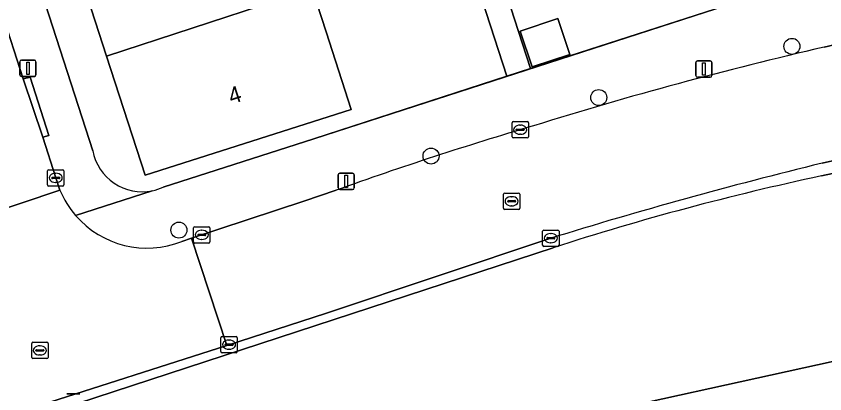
# Model space of a CAD drawing. Extents: x 159262 to 160143, y 383399 to 384319.
# Drawn here: x 159515.46 to 159564.9, y 383864.78 to 383887.89 of the extents above; entities that cross this region are included whole.
import ezdxf

# ---------------------------------------------------------------- set-up
doc = ezdxf.new("R2010")
doc.units = 0
for name, color, linetype in [('IMGEO_Boom', 7, 'Continuous'), ('IMGEO_Erf', 7, 'Continuous'), ('IMGEO_Groenvoorziening', 7, 'Continuous'), ('IMGEO_Kolk', 7, 'Continuous'), ('IMGEO_Lichtmast', 7, 'Continuous'), ('IMGEO_Muur', 7, 'Continuous'), ('IMGEO_Pand', 7, 'Continuous'), ('IMGEO_Pand_nummerreeks', 7, 'Continuous'), ('IMGEO_Rijbaan_lokaal_open', 7, 'Continuous'), ('IMGEO_Rioolput', 7, 'Continuous'), ('IMGEO_Voetpad_open', 7, 'Continuous')]:
    doc.layers.add(name, color=color, linetype=linetype)

msp = doc.modelspace()

# ---------------------------------------------------------------- linework, layer by layer
at = {"layer": 'IMGEO_Boom'}
for centre in [(159562.889, 383886.043), (159551.075, 383882.908), (159540.823, 383879.332), (159525.41, 383874.802)]:
    msp.add_circle(centre, 0.489, dxfattribs=at)
at = {"layer": 'IMGEO_Erf'}
for points in [[(159503.104, 383932.317), (159520.139, 383879.653)], [(159524.454, 383877.425), (159533.665, 383880.391), (159545.464, 383884.211), (159541.181, 383897.44), (159538.261, 383896.456), (159537.556, 383898.547), (159540.487, 383899.497), (159540.426, 383899.679), (159539.55, 383902.277), (159538.026, 383906.798), (159538.442, 383908.353), (159539.648, 383907.11), (159546.91, 383884.679), (159557.611, 383888.144), (159566.997, 383891.183)], [(159533.556, 383889.581), (159534.413, 383886.938), (159535.94, 383882.177), (159523.348, 383878.169), (159520.991, 383885.447), (159518.68, 383892.58)]]:
    msp.add_lwpolyline(points, dxfattribs=at)
msp.add_lwpolyline([(159548.579, 383887.742), (159549.309, 383885.552), (159547.003, 383884.782), (159546.273, 383886.973)], close=True, dxfattribs=at)
for centre, radius, start, end in [((159523.174, 383880.238), 3.09, 190.9149, 281.2409), ((159523.189, 383880.197), 3.047, 281.1139, 294.5348)]:
    msp.add_arc(centre, radius, start, end, dxfattribs=at)
at = {"layer": 'IMGEO_Groenvoorziening'}
for points in [[(159570.936, 383879.456), (159564.691, 383878.113)], [(159548.291, 383873.718), (159518.085, 383863.815)], [(159551.283, 383863.654), (159573.917, 383868.642)]]:
    msp.add_lwpolyline(points, dxfattribs=at)
msp.add_arc((159599.285, 383716.228), 165.54, 102.0625, 107.94163, dxfattribs=at)
at = {"layer": 'IMGEO_Kolk'}
for p, q in [((159545.774, 383880.517), (159545.774, 383881.369)), ((159545.849, 383881.443), (159546.701, 383881.443)), ((159546.262, 383881.223), (159546.287, 383881.223)), ((159546.775, 383881.369), (159546.775, 383880.517)), ((159546.033, 383880.937), (159546.033, 383880.949)), ((159546.471, 383880.9), (159546.073, 383880.9)), ((159546.076, 383880.986), (159546.474, 383880.986)), ((159546.285, 383880.663), (159546.26, 383880.663)), ((159546.517, 383880.949), (159546.517, 383880.937)), ((159546.701, 383880.443), (159545.849, 383880.443)), ((159517.378, 383877.568), (159517.378, 383878.42)), ((159517.453, 383878.494), (159518.305, 383878.494)), ((159517.866, 383878.274), (159517.891, 383878.274)), ((159518.379, 383878.42), (159518.379, 383877.568)), ((159517.637, 383877.988), (159517.637, 383878)), ((159518.075, 383877.951), (159517.677, 383877.951)), ((159517.68, 383878.037), (159518.078, 383878.037)), ((159517.889, 383877.714), (159517.864, 383877.714)), ((159518.121, 383878), (159518.121, 383877.988)), ((159518.305, 383877.494), (159517.453, 383877.494)), ((159526.307, 383874.081), (159526.307, 383874.933)), ((159526.382, 383875.007), (159527.234, 383875.007)), ((159526.795, 383874.787), (159526.82, 383874.787)), ((159527.308, 383874.933), (159527.308, 383874.081)), ((159547.647, 383873.879), (159547.647, 383874.731)), ((159547.722, 383874.805), (159548.574, 383874.805)), ((159548.648, 383874.731), (159548.648, 383873.879)), ((159526.566, 383874.501), (159526.566, 383874.513)), ((159527.004, 383874.464), (159526.606, 383874.464)), ((159526.609, 383874.55), (159527.007, 383874.55)), ((159526.818, 383874.227), (159526.793, 383874.227)), ((159527.05, 383874.513), (159527.05, 383874.501)), ((159547.906, 383874.299), (159547.906, 383874.311)), ((159548.344, 383874.262), (159547.946, 383874.262)), ((159547.949, 383874.348), (159548.347, 383874.348)), ((159548.135, 383874.585), (159548.16, 383874.585)), ((159548.39, 383874.311), (159548.39, 383874.299)), ((159527.234, 383874.007), (159526.382, 383874.007)), ((159548.574, 383873.805), (159547.722, 383873.805)), ((159548.158, 383874.025), (159548.133, 383874.025)), ((159527.974, 383867.366), (159527.974, 383868.218)), ((159528.049, 383868.292), (159528.901, 383868.292)), ((159528.975, 383868.218), (159528.975, 383867.366)), ((159528.233, 383867.786), (159528.233, 383867.798)), ((159528.671, 383867.749), (159528.273, 383867.749)), ((159528.276, 383867.835), (159528.674, 383867.835)), ((159528.462, 383868.072), (159528.487, 383868.072)), ((159528.717, 383867.798), (159528.717, 383867.786)), ((159528.901, 383867.292), (159528.049, 383867.292)), ((159528.485, 383867.512), (159528.46, 383867.512))]:
    msp.add_line(p, q, dxfattribs=at)
for points in [[(159545.774, 383880.517), (159545.774, 383881.369)], [(159545.849, 383881.443), (159546.701, 383881.443)], [(159546.775, 383881.369), (159546.775, 383880.517)], [(159546.701, 383880.443), (159545.849, 383880.443)], [(159517.378, 383877.568), (159517.378, 383878.42)], [(159517.453, 383878.494), (159518.305, 383878.494)], [(159518.379, 383878.42), (159518.379, 383877.568)], [(159518.305, 383877.494), (159517.453, 383877.494)], [(159526.307, 383874.081), (159526.307, 383874.933)], [(159526.382, 383875.007), (159527.234, 383875.007)], [(159527.308, 383874.933), (159527.308, 383874.081)], [(159547.647, 383873.879), (159547.647, 383874.731)], [(159547.722, 383874.805), (159548.574, 383874.805)], [(159548.648, 383874.731), (159548.648, 383873.879)], [(159527.234, 383874.007), (159526.382, 383874.007)], [(159548.574, 383873.805), (159547.722, 383873.805)], [(159527.974, 383867.366), (159527.974, 383868.218)], [(159528.049, 383868.292), (159528.901, 383868.292)], [(159528.975, 383868.218), (159528.975, 383867.366)], [(159528.901, 383867.292), (159528.049, 383867.292)]]:
    msp.add_lwpolyline(points, dxfattribs=at)
for centre, radius, start, end in [((159545.851, 383881.367), 0.0765, 91.552, 178.448), ((159545.851, 383881.367), 0.0765, 91.552, 178.448), ((159546.699, 383881.367), 0.0765, 1.552, 88.448), ((159546.699, 383881.367), 0.0765, 1.552, 88.448), ((159546.073, 383880.946), 0.0403, 85.8775, 175.7526), ((159546.07, 383880.936), 0.0366, 178.938, 274.7102), ((159546.474, 383880.943), 0.043, 264.8664, 352.4533), ((159546.478, 383880.948), 0.0386, 1.7309, 96.639), ((159545.851, 383880.519), 0.0765, 181.552, 268.448), ((159545.851, 383880.519), 0.0765, 181.552, 268.448), ((159546.699, 383880.519), 0.0765, 271.552, 358.448), ((159546.699, 383880.519), 0.0765, 271.552, 358.448), ((159517.455, 383878.418), 0.0765, 91.552, 178.448), ((159517.455, 383878.418), 0.0765, 91.552, 178.448), ((159518.303, 383878.418), 0.0765, 1.552, 88.448), ((159518.303, 383878.418), 0.0765, 1.552, 88.448), ((159517.455, 383877.57), 0.0765, 181.552, 268.448), ((159517.455, 383877.57), 0.0765, 181.552, 268.448), ((159517.677, 383877.997), 0.0403, 85.8775, 175.7526), ((159517.674, 383877.987), 0.0366, 178.938, 274.7102), ((159518.078, 383877.994), 0.043, 264.8664, 352.4533), ((159518.082, 383877.999), 0.0386, 1.7309, 96.639), ((159518.303, 383877.57), 0.0765, 271.552, 358.448), ((159518.303, 383877.57), 0.0765, 271.552, 358.448), ((159526.384, 383874.931), 0.0765, 91.552, 178.448), ((159526.384, 383874.931), 0.0765, 91.552, 178.448), ((159527.232, 383874.931), 0.0765, 1.552, 88.448), ((159527.232, 383874.931), 0.0765, 1.552, 88.448), ((159547.724, 383874.729), 0.0765, 91.552, 178.448), ((159547.724, 383874.729), 0.0765, 91.552, 178.448), ((159548.572, 383874.729), 0.0765, 1.552, 88.448), ((159548.572, 383874.729), 0.0765, 1.552, 88.448), ((159526.606, 383874.51), 0.0403, 85.8775, 175.7526), ((159526.603, 383874.5), 0.0366, 178.938, 274.7102), ((159527.007, 383874.507), 0.043, 264.8664, 352.4533), ((159527.011, 383874.512), 0.0386, 1.7309, 96.639), ((159547.946, 383874.308), 0.0403, 85.8775, 175.7526), ((159547.943, 383874.298), 0.0366, 178.938, 274.7102), ((159548.347, 383874.305), 0.043, 264.8664, 352.4533), ((159548.351, 383874.31), 0.0386, 1.7309, 96.639), ((159526.384, 383874.083), 0.0765, 181.552, 268.448), ((159526.384, 383874.083), 0.0765, 181.552, 268.448), ((159527.232, 383874.083), 0.0765, 271.552, 358.448), ((159527.232, 383874.083), 0.0765, 271.552, 358.448), ((159547.724, 383873.881), 0.0765, 181.552, 268.448), ((159547.724, 383873.881), 0.0765, 181.552, 268.448), ((159548.572, 383873.881), 0.0765, 271.552, 358.448), ((159548.572, 383873.881), 0.0765, 271.552, 358.448), ((159528.051, 383868.216), 0.0765, 91.552, 178.448), ((159528.051, 383868.216), 0.0765, 91.552, 178.448), ((159528.899, 383868.216), 0.0765, 1.552, 88.448), ((159528.899, 383868.216), 0.0765, 1.552, 88.448), ((159528.273, 383867.795), 0.0403, 85.8775, 175.7526), ((159528.27, 383867.785), 0.0366, 178.938, 274.7102), ((159528.674, 383867.792), 0.043, 264.8664, 352.4533), ((159528.678, 383867.797), 0.0386, 1.7309, 96.639), ((159528.051, 383867.368), 0.0765, 181.552, 268.448), ((159528.051, 383867.368), 0.0765, 181.552, 268.448), ((159528.899, 383867.368), 0.0765, 271.552, 358.448), ((159528.899, 383867.368), 0.0765, 271.552, 358.448)]:
    msp.add_arc(centre, radius, start, end, dxfattribs=at)
for centre, major_axis, ratio, start_param, end_param in [((159546.261, 383880.943), (-0.387, 0.002), 0.722429, 4.712389, 7.853982), ((159546.286, 383880.943), (-0.39, 0.002), 0.717154, 1.570796, 4.712389), ((159517.865, 383877.994), (-0.387, 0.002), 0.722429, 4.712389, 7.853982), ((159517.89, 383877.994), (-0.39, 0.002), 0.717154, 1.570796, 4.712389), ((159526.794, 383874.507), (-0.387, 0.002), 0.722429, 4.712389, 7.853982), ((159526.819, 383874.507), (-0.39, 0.002), 0.717154, 1.570796, 4.712389), ((159548.134, 383874.305), (-0.387, 0.002), 0.722429, 4.712389, 7.853982), ((159548.159, 383874.305), (-0.39, 0.002), 0.717154, 1.570796, 4.712389), ((159528.461, 383867.792), (-0.387, 0.002), 0.722429, 4.712389, 7.853982), ((159528.486, 383867.792), (-0.39, 0.002), 0.717154, 1.570796, 4.712389)]:
    msp.add_ellipse(centre, major_axis=major_axis, ratio=ratio, start_param=start_param, end_param=end_param, dxfattribs=at)
at = {"layer": 'IMGEO_Lichtmast'}
for p, q in [((159515.682, 383884.302), (159515.682, 383885.102)), ((159515.682, 383885.102), (159515.682, 383884.302)), ((159515.782, 383885.202), (159516.572, 383885.202)), ((159516.572, 383885.202), (159515.782, 383885.202)), ((159516.672, 383885.102), (159516.672, 383884.302)), ((159516.672, 383884.302), (159516.672, 383885.102)), ((159557.008, 383884.253), (159557.008, 383885.053)), ((159557.008, 383885.053), (159557.008, 383884.253)), ((159557.108, 383885.153), (159557.898, 383885.153)), ((159557.898, 383885.153), (159557.108, 383885.153)), ((159557.998, 383885.053), (159557.998, 383884.253)), ((159557.998, 383884.253), (159557.998, 383885.053)), ((159516.572, 383884.202), (159515.782, 383884.202)), ((159515.782, 383884.202), (159516.572, 383884.202)), ((159557.898, 383884.153), (159557.108, 383884.153)), ((159557.108, 383884.153), (159557.898, 383884.153)), ((159535.139, 383877.38), (159535.139, 383878.18)), ((159535.139, 383878.18), (159535.139, 383877.38)), ((159535.239, 383878.28), (159536.029, 383878.28)), ((159536.029, 383878.28), (159535.239, 383878.28)), ((159536.129, 383878.18), (159536.129, 383877.38)), ((159536.129, 383877.38), (159536.129, 383878.18)), ((159536.029, 383877.28), (159535.239, 383877.28)), ((159535.239, 383877.28), (159536.029, 383877.28)), ((159518.555, 383864.782), (159519.345, 383864.782)), ((159519.345, 383864.782), (159518.555, 383864.782))]:
    msp.add_line(p, q, dxfattribs=at)
for points in [[(159516.102, 383885.077), (159516.252, 383885.077), (159516.252, 383884.327), (159516.102, 383884.327), (159516.102, 383885.077)], [(159557.428, 383885.028), (159557.578, 383885.028), (159557.578, 383884.278), (159557.428, 383884.278), (159557.428, 383885.028)], [(159535.559, 383878.155), (159535.709, 383878.155), (159535.709, 383877.405), (159535.559, 383877.405), (159535.559, 383878.155)]]:
    msp.add_lwpolyline(points, dxfattribs=at)
for centre, start, end in [((159515.782, 383885.102), 90, 180), ((159515.782, 383885.102), 90, 180), ((159516.572, 383885.102), 0, 90), ((159516.572, 383885.102), 360, 90), ((159557.108, 383885.053), 90, 180), ((159557.108, 383885.053), 90, 180), ((159557.898, 383885.053), 0, 90), ((159557.898, 383885.053), 360, 90), ((159515.782, 383884.302), 180, 270), ((159515.782, 383884.302), 180, 270), ((159516.572, 383884.302), 270, 0), ((159516.572, 383884.302), 270, 0), ((159557.108, 383884.253), 180, 270), ((159557.108, 383884.253), 180, 270), ((159557.898, 383884.253), 270, 0), ((159557.898, 383884.253), 270, 0), ((159535.239, 383878.18), 90, 180), ((159535.239, 383878.18), 90, 180), ((159536.029, 383878.18), 0, 90), ((159536.029, 383878.18), 360, 90), ((159535.239, 383877.38), 180, 270), ((159535.239, 383877.38), 180, 270), ((159536.029, 383877.38), 270, 0), ((159536.029, 383877.38), 270, 0)]:
    msp.add_arc(centre, 0.1, start, end, dxfattribs=at)
at = {"layer": 'IMGEO_Muur'}
msp.add_lwpolyline([(159533.665, 383880.391), (159557.611, 383888.144)], dxfattribs=at)
at = {"layer": 'IMGEO_Pand'}
for points in [[(159529.154, 383896.026), (159518.68, 383892.58), (159520.991, 383885.447), (159531.466, 383888.893), (159531.41, 383889.065)], [(159534.413, 383886.938), (159533.556, 383889.581), (159531.466, 383888.893), (159520.991, 383885.447), (159523.348, 383878.169), (159535.94, 383882.177)], [(159546.273, 383886.973), (159547.003, 383884.782), (159549.309, 383885.552), (159548.579, 383887.742)]]:
    msp.add_lwpolyline(points, close=True, dxfattribs=at)
at = {"layer": 'IMGEO_Rijbaan_lokaal_open'}
msp.add_lwpolyline([(159512.685, 383893.898), (159511.695, 383897.062), (159509.941, 383902.365), (159508.082, 383908.102), (159505.376, 383916.455), (159505.289, 383916.639), (159503.456, 383922.4), (159502.214, 383926.219), (159501.036, 383929.802), (159500, 383933.034), (159499.829, 383933.567), (159499.362, 383934.96), (159494.602, 383933.425), (159494.88, 383932.541), (159500, 383916.735), (159506.951, 383895.276), (159513.009, 383876.629), (159513.238, 383875.992), (159513.316, 383875.623), (159518.132, 383877.248), (159517.878, 383877.993), (159517.094, 383880.482), (159515.888, 383884.058), (159514.565, 383888.168)], close=True, dxfattribs=at)
for points in [[(159564.739, 383878.897), (159568.893, 383879.841), (159569.525, 383879.968), (159568.238, 383886.779), (159564.857, 383885.994)], [(159518.132, 383877.248), (159513.316, 383875.623)], [(159535.026, 383877.241), (159533.043, 383876.562), (159526.184, 383874.298), (159528.334, 383867.748), (159534.431, 383869.722), (159548.084, 383874.286)], [(159497.457, 383865.18), (159493.091, 383863.631), (159495.24, 383857.048), (159496.992, 383857.617), (159500, 383858.596), (159506.715, 383860.78), (159511.411, 383862.308), (159513.36, 383862.935), (159516.509, 383863.947), (159528.334, 383867.748), (159526.184, 383874.298)], [(159526.184, 383874.298), (159525.589, 383874.102)]]:
    msp.add_lwpolyline(points, dxfattribs=at)
for centre, radius, start, end in [((159620.157, 383646.422), 245.871, 102.99785, 107.29026), ((159611.747, 383663.024), 227.542, 106.51077, 109.70485), ((159634.073, 383596.075), 291.196, 103.77455, 107.17535), ((159523.497, 383879.498), 5.818, 202.7569, 220.7875), ((159523.466, 383879.482), 5.783, 220.8604, 291.5365)]:
    msp.add_arc(centre, radius, start, end, dxfattribs=at)
at = {"layer": 'IMGEO_Rioolput'}
for p, q in [((159545.326, 383877.064), (159546.178, 383877.064)), ((159545.251, 383876.138), (159545.251, 383876.99)), ((159545.51, 383876.558), (159545.51, 383876.57)), ((159545.553, 383876.607), (159545.951, 383876.607)), ((159545.739, 383876.844), (159545.764, 383876.844)), ((159545.994, 383876.57), (159545.994, 383876.558)), ((159546.252, 383876.99), (159546.252, 383876.138)), ((159545.948, 383876.521), (159545.55, 383876.521)), ((159545.762, 383876.284), (159545.737, 383876.284)), ((159546.178, 383876.064), (159545.326, 383876.064)), ((159516.409, 383867.013), (159516.409, 383867.865)), ((159516.484, 383867.939), (159517.336, 383867.939)), ((159516.897, 383867.719), (159516.922, 383867.719)), ((159517.41, 383867.865), (159517.41, 383867.013)), ((159516.668, 383867.433), (159516.668, 383867.445)), ((159517.106, 383867.396), (159516.708, 383867.396)), ((159516.711, 383867.482), (159517.109, 383867.482)), ((159517.152, 383867.445), (159517.152, 383867.433)), ((159517.336, 383866.939), (159516.484, 383866.939)), ((159516.92, 383867.159), (159516.895, 383867.159))]:
    msp.add_line(p, q, dxfattribs=at)
for points in [[(159545.326, 383877.064), (159546.178, 383877.064)], [(159545.251, 383876.138), (159545.251, 383876.99)], [(159546.252, 383876.99), (159546.252, 383876.138)], [(159546.178, 383876.064), (159545.326, 383876.064)], [(159516.409, 383867.013), (159516.409, 383867.865)], [(159516.484, 383867.939), (159517.336, 383867.939)], [(159517.41, 383867.865), (159517.41, 383867.013)], [(159517.336, 383866.939), (159516.484, 383866.939)]]:
    msp.add_lwpolyline(points, dxfattribs=at)
for centre, radius, start, end in [((159545.328, 383876.988), 0.0765, 91.552, 178.448), ((159545.328, 383876.988), 0.0765, 91.552, 178.448), ((159546.176, 383876.988), 0.0765, 1.552, 88.448), ((159546.176, 383876.988), 0.0765, 1.552, 88.448), ((159545.55, 383876.567), 0.0403, 85.8775, 175.7526), ((159545.955, 383876.569), 0.0386, 1.7309, 96.639), ((159545.328, 383876.14), 0.0765, 181.552, 268.448), ((159545.328, 383876.14), 0.0765, 181.552, 268.448), ((159545.547, 383876.557), 0.0366, 178.938, 274.7102), ((159545.951, 383876.564), 0.043, 264.8664, 352.4533), ((159546.176, 383876.14), 0.0765, 271.552, 358.448), ((159546.176, 383876.14), 0.0765, 271.552, 358.448), ((159516.486, 383867.863), 0.0765, 91.552, 178.448), ((159516.486, 383867.863), 0.0765, 91.552, 178.448), ((159517.334, 383867.863), 0.0765, 1.552, 88.448), ((159517.334, 383867.863), 0.0765, 1.552, 88.448), ((159516.708, 383867.442), 0.0403, 85.8775, 175.7526), ((159516.705, 383867.432), 0.0366, 178.938, 274.7102), ((159517.109, 383867.439), 0.043, 264.8664, 352.4533), ((159517.113, 383867.444), 0.0386, 1.7309, 96.639), ((159516.486, 383867.015), 0.0765, 181.552, 268.448), ((159516.486, 383867.015), 0.0765, 181.552, 268.448), ((159517.334, 383867.015), 0.0765, 271.552, 358.448), ((159517.334, 383867.015), 0.0765, 271.552, 358.448)]:
    msp.add_arc(centre, radius, start, end, dxfattribs=at)
for centre, major_axis, ratio, start_param, end_param in [((159545.738, 383876.564), (-0.387, 0.002), 0.722429, 4.712389, 7.853982), ((159545.763, 383876.564), (-0.39, 0.002), 0.717154, 1.570796, 4.712389), ((159516.896, 383867.439), (-0.387, 0.002), 0.722429, 4.712389, 7.853982), ((159516.921, 383867.439), (-0.39, 0.002), 0.717154, 1.570796, 4.712389)]:
    msp.add_ellipse(centre, major_axis=major_axis, ratio=ratio, start_param=start_param, end_param=end_param, dxfattribs=at)
at = {"layer": 'IMGEO_Voetpad_open'}
for points in [[(159520.139, 383879.653), (159503.104, 383932.317)], [(159566.997, 383891.183), (159557.611, 383888.144), (159546.91, 383884.679), (159545.464, 383884.211), (159533.665, 383880.391), (159524.454, 383877.425)], [(159514.565, 383888.168), (159515.888, 383884.058), (159516.306, 383884.165), (159517.45, 383880.597), (159517.094, 383880.482), (159517.878, 383877.993), (159518.132, 383877.248)], [(159564.857, 383885.994), (159568.238, 383886.779)], [(159564.691, 383878.113), (159570.936, 383879.456), (159577.04, 383880.609)], [(159569.525, 383879.968), (159568.893, 383879.841), (159564.739, 383878.897)], [(159519.092, 383875.698), (159523.776, 383877.207)], [(159523.776, 383877.207), (159519.092, 383875.698)], [(159525.589, 383874.102), (159526.184, 383874.298), (159533.043, 383876.562), (159535.026, 383877.241)], [(159548.084, 383874.286), (159534.431, 383869.722), (159528.334, 383867.748), (159516.509, 383863.947), (159517.145, 383861.682), (159517.202, 383862.407)], [(159518.085, 383863.815), (159548.291, 383873.718)], [(159573.917, 383868.642), (159551.283, 383863.654)]]:
    msp.add_lwpolyline(points, dxfattribs=at)
for points in [[(159539.648, 383907.11), (159538.442, 383908.353), (159538.026, 383906.798), (159539.55, 383902.277), (159540.426, 383899.679), (159540.487, 383899.497), (159541.181, 383897.44), (159545.464, 383884.211), (159546.91, 383884.679)], [(159517.094, 383880.482), (159517.45, 383880.597), (159516.306, 383884.165), (159515.888, 383884.058)]]:
    msp.add_lwpolyline(points, close=True, dxfattribs=at)
for centre, radius, start, end in [((159620.157, 383646.422), 245.871, 102.99785, 107.29026), ((159611.747, 383663.024), 227.542, 106.51077, 109.70485), ((159523.174, 383880.238), 3.09, 190.9149, 281.2409), ((159634.073, 383596.075), 291.196, 103.77455, 107.17535), ((159599.285, 383716.228), 165.54, 102.0625, 107.94163), ((159523.497, 383879.498), 5.818, 202.7569, 220.7875), ((159523.189, 383880.197), 3.047, 281.1139, 294.5348), ((159523.466, 383879.482), 5.783, 220.8604, 291.5365)]:
    msp.add_arc(centre, radius, start, end, dxfattribs=at)

# ---------------------------------------------------------------- texts
at = {"layer": 'IMGEO_Pand_nummerreeks'}
msp.add_text('4', height=1, rotation=17.6586, dxfattribs=at).set_placement((159528.617, 383882.49))

doc.saveas('drawing.dxf')
